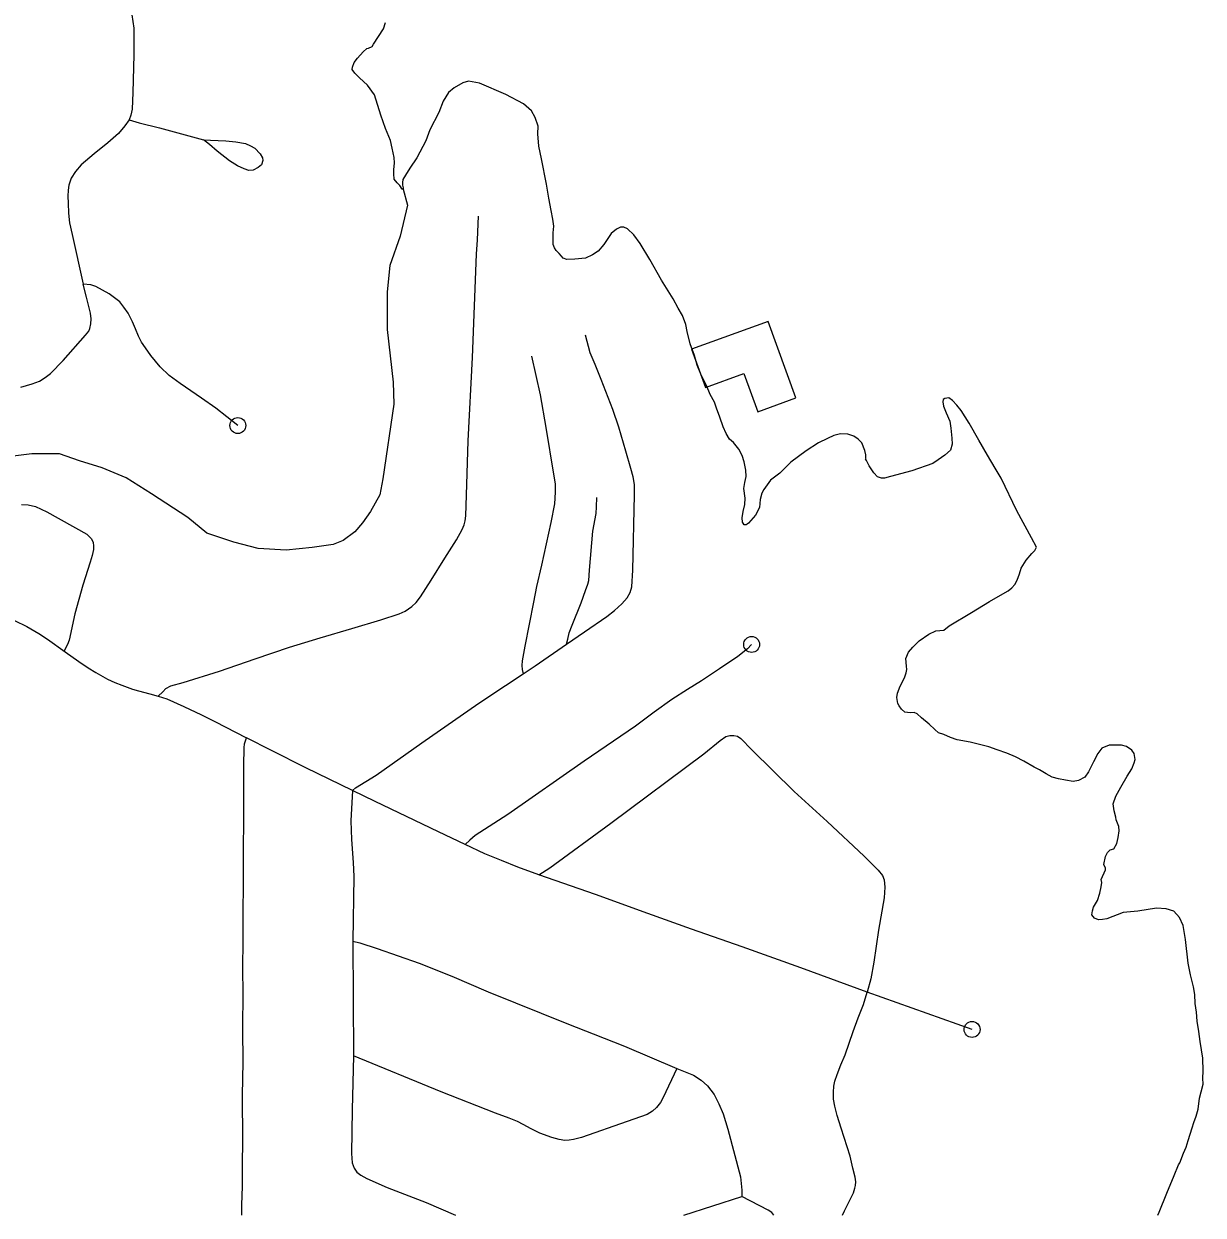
# Model space of a CAD drawing. Extents: x 653372 to 905732, y 627442 to 787275.
# Drawn here: x 716772 to 720471, y 728634 to 732369 of the extents above; entities that cross this region are included whole.
import ezdxf

# ---------------------------------------------------------------- set-up
doc = ezdxf.new("R2010")
doc.units = 0
for name, color, linetype in [('31', 7, 'Continuous'), ('32', 7, 'Continuous'), ('35', 7, 'Continuous'), ('57', 7, 'Continuous'), ('9', 7, 'Continuous')]:
    doc.layers.add(name, color=color, linetype=linetype)

msp = doc.modelspace()

# ---------------------------------------------------------------- linework, layer by layer
at = {"layer": '31'}
for points in [[(717108.1, 732418.6), (717116.8, 732355.9), (717117.3, 732272.3), (717113.7, 732153.4), (717111.4, 732101.9), (717107.8, 732083.1), (717102.1, 732068.3), (717088.7, 732049.1), (717069.2, 732025.6), (717035.2, 731995.7), (716992.8, 731961.6), (716951.8, 731926.7), (716933.9, 731906.1), (716920.5, 731885.5), (716913, 731863.1), (716911.1, 731848.1), (716910.5, 731829.3), (716910.6, 731806.8), (716911.9, 731775.1), (716915.5, 731744.9), (716923.4, 731708.5), (716958, 731552.6)], [(717102.1, 732068.3), (717134.2, 732058.7), (717197, 732043.2), (717335.1, 732005.2)], [(717335.1, 732005.2), (717357.7, 732004.5), (717405.8, 732002.7), (717436.9, 731999.5), (717467.2, 731993.7), (717482.8, 731986.8), (717496.2, 731979.3), (717513.7, 731961.4), (717520.9, 731949.2), (717521.4, 731940.9), (717517.2, 731926.7), (717507.2, 731918.7), (717491.1, 731910.2), (717477.5, 731909.8), (717462.6, 731914), (717441.8, 731923.7), (717417.4, 731939.5), (717378.5, 731970), (717354.2, 731991.1), (717335.1, 732005.2)], [(717193, 730261.1), (717207.9, 730274.9), (717217.9, 730285), (717232.8, 730293.1), (717271.5, 730303.5), (717385.8, 730339), (717497.2, 730377.7), (717605.1, 730414.1), (717700.9, 730443.5), (717800.5, 730473.4), (717891.4, 730499.9), (717949.2, 730519.5), (717967.7, 730527.4), (717978.3, 730534.4), (717988.9, 730542.6), (718002.6, 730554.4), (718016.6, 730572.3), (718049.2, 730624.9), (718092.7, 730693.6), (718128.5, 730751), (718147.1, 730783.4), (718153, 730797.8), (718156.5, 730811.1), (718158.1, 730826.3), (718160.1, 730890.8), (718165.2, 731062), (718179.2, 731323.3), (718191.9, 731646.5), (718194.5, 731692.1), (718197.9, 731766.3)], [(716762.3, 731230.1), (716798, 731240.4), (716821, 731249), (716839.4, 731259.8), (716855.9, 731272.7), (716895.9, 731313.7), (716965.8, 731393.2), (716976.2, 731405.6), (716979.1, 731414.2), (716982.2, 731428.1), (716982.7, 731444.1), (716981.2, 731461.6), (716968.7, 731512.1), (716958, 731552.6)], [(717443.2, 731109.5), (717374.7, 731163.8), (717329.3, 731195), (717262.8, 731241), (717227.8, 731266.7), (717199.5, 731293.6), (717170.7, 731328.8), (717153.6, 731353.2), (717141.4, 731371.5), (717131.5, 731389.7), (717121.8, 731412.4), (717112.7, 731435.1), (717099.5, 731461.5), (717085.9, 731480.6), (717073, 731497.4), (717039.4, 731522.3), (716997.6, 731545.2), (716982.1, 731550.9), (716958, 731552.6)], [(717802.7, 729965.1), (717812.5, 729974), (717877.5, 730013), (718020.4, 730114.1), (718199.2, 730238.6), (718283.2, 730294.7), (718338.4, 730331.5), (718375.4, 730355.8), (718473.6, 730423.9), (718530.3, 730463), (718600.5, 730510.4), (718624.8, 730529.7), (718647.7, 730550.6), (718664, 730569.5), (718673.8, 730586.4), (718678.7, 730603.5), (718682.4, 730655.7), (718687.3, 730892.5), (718686.9, 730924.8), (718683.3, 730948.6), (718676.2, 730974.6), (718660.6, 731029.6), (718638.5, 731104.2), (718619.3, 731160), (718582.7, 731254.4), (718564, 731300.9), (718548.6, 731337.9), (718533.1, 731392.9)], [(718364.7, 731327), (718391.2, 731205.6), (718408.9, 731103.2), (718433.2, 730957.4), (718438, 730926.4), (718438.7, 730900.6), (718436.1, 730864), (718425.1, 730805.5), (718395.2, 730672.2), (718380.3, 730604.6), (718370.2, 730556.1), (718343.1, 730417.5), (718334.6, 730371.8), (718333.4, 730356.8), (718335.2, 730344.5), (718338.4, 730331.5)], [(718473.6, 730423.9), (718477.9, 730440), (718482.8, 730459.2), (718492.2, 730484), (718520.1, 730553.5), (718534.1, 730591.8), (718541.2, 730611.7), (718543.7, 730623.8), (718546.1, 730656.3), (718556.9, 730777.9), (718567.2, 730833.6), (718568.6, 730854.3), (718569.5, 730884.4)], [(716742.6, 730498.2), (716781.1, 730479.2), (716818.6, 730457.2), (716846.6, 730439.9), (716901.6, 730400.4), (716944.8, 730369.4), (716974.3, 730350.3), (716998, 730334.9), (717034.3, 730314.3), (717057.4, 730304.2), (717079.6, 730295.1), (717112.8, 730283), (717131.3, 730277.4), (717167.7, 730268.2), (717193, 730261.1), (717220.3, 730252.2), (717273.9, 730228.9), (717329.1, 730202.2), (717371.3, 730181), (717470.5, 730129.8)], [(719054.7, 730423.1), (719041.5, 730409.5), (719010.9, 730385.4), (718954.3, 730346.9), (718897.2, 730309), (718853.7, 730281.7), (718804.1, 730250.9), (718748.7, 730210.6), (718690.1, 730166.6), (718529.1, 730057), (718290.3, 729889.9), (718187.8, 729823.6), (718171, 729809.4), (718155.8, 729795.9)], [(717455.7, 728633.5), (717455.9, 728664.4), (717457.4, 728724), (717458.3, 728791.8), (717459.2, 728867.6), (717457.8, 729008.5), (717459.6, 729114.7), (717459.1, 729215.6), (717459.6, 729334.4), (717458.7, 729400), (717459.7, 729501.9), (717460.5, 729751.2), (717461.8, 729901.5), (717461.9, 730043.4), (717462.9, 730098.8), (717464.3, 730111.3), (717470.5, 730129.8)], [(719745.9, 729215.9), (719417.2, 729333.3), (719208.7, 729409.5), (719024.5, 729474.5), (718866, 729530.3), (718728.9, 729579), (718565.3, 729639.5), (718386.9, 729701.1), (718321, 729724.4), (718269.9, 729745.3), (718218.2, 729766.9), (718155.8, 729795.9), (718072.3, 729835.3), (717972.3, 729883.5), (717873.9, 729931.1), (717802.7, 729965.1), (717656, 730036.5), (717548.5, 730090.8), (717470.5, 730129.8)], [(718386.9, 729701.1), (718421.7, 729722.9), (718612.6, 729862.7), (718904.4, 730079.8), (718955.7, 730122.3), (718974.2, 730134.3), (718986.2, 730137.5), (718998.8, 730137.8), (719010.6, 730135.3), (719020.9, 730128.7), (719054.8, 730092.8), (719187.9, 729962.2), (719291.3, 729867.5), (719408, 729759), (719451.4, 729715.8), (719465.2, 729698.4), (719470.8, 729685.1), (719472.9, 729662), (719470.1, 729628.3), (719452.4, 729527.1), (719437.8, 729427.2), (719428.6, 729375), (719417.2, 729333.3)], [(717802.7, 729965.1), (717797.6, 729870.5), (717799.2, 729811.5), (717804.7, 729739.6), (717806.7, 729695.5), (717803.9, 729492.6), (717806.4, 729132.9), (717801.3, 728964), (717799.4, 728827.3), (717802.3, 728797.4), (717808.4, 728780.7), (717816.9, 728768.3), (717829.2, 728758.6), (717848.2, 728748.1), (717911.9, 728720.8), (718033.8, 728673.1), (718125.9, 728633.5)], [(717803.9, 729492.6), (717825.9, 729487), (717880.4, 729469.4), (718012.2, 729423.3), (718114.8, 729383), (718228.8, 729334.3), (718480.1, 729232.7), (718558, 729202.2), (718655.8, 729163.3), (718820, 729093.6), (718872.1, 729072.1), (718896.7, 729057.3), (718915.7, 729039.1), (718936.9, 729012.1), (718951.9, 728982.4), (718965, 728950.8), (718980, 728903.3), (719019.9, 728753.3), (719024.2, 728711.7), (719023.8, 728692.2)], [(719339.3, 728633.5), (719345.8, 728646.6), (719367.9, 728690.5), (719373.8, 728703.8), (719378.5, 728717.7), (719380.6, 728726.8), (719381.6, 728737.8), (719379, 728752.5), (719372.5, 728781.4), (719363.8, 728818.3), (719335.3, 728906.2), (719322.4, 728945.7), (719315.4, 728975.2), (719311.8, 728997.3), (719311.2, 729018.7), (719312.4, 729037.6), (719315.9, 729054), (719322.7, 729074.6), (719334.6, 729104.8), (719347.7, 729136.8), (719373.1, 729209.3), (719389.1, 729252.2), (719405.6, 729294.5), (719417.2, 729333.3)], [(718820, 729093.6), (718777.6, 729002.9), (718768.3, 728986.6), (718755.8, 728971.5), (718743.3, 728959.8), (718726.5, 728949.3), (718664.6, 728927.4), (718521.5, 728877.2), (718496, 728870.8), (718482.2, 728868.4), (718468.5, 728867.7), (718451, 728870.5), (718427.5, 728876.7), (718390.4, 728891), (718362.7, 728904), (718337.8, 728917.4), (718319.9, 728927.3), (718294.1, 728937.5), (718251, 728953.1), (718080.6, 729020.5), (717806.4, 729132.9)], [(718841.5, 728633.5), (719023.8, 728692.2)], [(719124.2, 728633.5), (719117.6, 728641.4), (719106.3, 728649.5), (719023.8, 728692.2)]]:
    msp.add_lwpolyline(points, dxfattribs=at)
for centre in [(717443.2, 731109.5), (719054.7, 730423.1), (719745.9, 729215.9)]:
    msp.add_circle(centre, 25, dxfattribs=at)
at = {"layer": '32'}
msp.add_lwpolyline([(716764.8, 730862.4), (716786.1, 730860.9), (716808.2, 730855.7), (716843.7, 730838.7), (716969.8, 730769.4), (716983.9, 730754.4), (716989.5, 730743.3), (716991, 730732.8), (716990.2, 730720.5), (716986.5, 730702.4), (716979.9, 730681.1), (716957.3, 730608.7), (716931.8, 730518.7), (716914.4, 730436.9), (716909, 730422.5), (716897.8, 730401.5)], dxfattribs=at)
at = {"layer": '35'}
msp.add_lwpolyline([(717961.8, 731850.9), (717975, 731801), (717952.3, 731703), (717919.9, 731611.2), (717911.5, 731528.6), (717911.9, 731410.2), (717930.7, 731245.8), (717932.5, 731176.7), (717897.9, 730942.9), (717888.5, 730891.9), (717859.3, 730839.5), (717834.6, 730804.7), (717810, 730775.9), (717773.7, 730749.3), (717741.8, 730736.5), (717676.4, 730726.6), (717595.3, 730719.2), (717506.7, 730723.8), (717430.3, 730743.8), (717346.4, 730772), (717286.7, 730821.2), (717172.5, 730895.6), (717093.1, 730945.4), (717017.2, 730977.3), (716946.8, 730999.1), (716884.3, 731020.7), (716797.6, 731021.3), (716738.1, 731013.3)], dxfattribs=at)
at = {"layer": '57'}
msp.add_lwpolyline([(718866.5, 731348.7), (718910.3, 731228.9), (719030.1, 731272.7), (719073.9, 731153), (719193.6, 731196.8), (719106, 731436.3)], close=True, dxfattribs=at)
at = {"layer": '9'}
for points in [[(717933.8, 731882.1), (717932.5, 731899), (717932.9, 731911.7), (717934.9, 731933.5), (717934, 731950.5), (717927.1, 731978.9), (717921.5, 732003.7), (717906.4, 732040.8), (717891.5, 732082.8), (717871.5, 732146.2), (717849.9, 732176.4), (717837.6, 732188.1), (717825.2, 732199.7), (717810.2, 732215), (717802.1, 732225.8), (717803, 732233.5), (717807.7, 732248.2), (717818.7, 732262), (717836.2, 732281.9), (717847.7, 732291.4), (717853.4, 732292.6), (717864.1, 732298), (717868.6, 732304.9), (717884.8, 732329.9), (717899.6, 732353.4), (717905.9, 732373.7)], [(718653.7, 731731.5), (718643.1, 731731.1), (718630.3, 731725.8), (718614.3, 731711.5), (718591.5, 731677.7), (718573.2, 731656.4), (718556, 731644.9), (718533.1, 731634.3), (718499.9, 731631.1), (718475.2, 731629.7), (718464, 731634.3), (718458.6, 731640.8), (718451.1, 731648.7), (718441.5, 731658.2), (718436.1, 731666.8), (718432.2, 731676.8), (718432.6, 731690.2), (718431.9, 731713.5), (718433.9, 731734.6), (718431.1, 731756.5), (718426.2, 731784.1), (718418.9, 731822.4), (718411.1, 731866.3), (718395.2, 731945.8), (718387.2, 731985.5), (718384.1, 732024.4), (718385.6, 732048.3), (718375.8, 732075.4), (718364.4, 732096.1), (718339, 732118), (718284.2, 732147.2), (718200.7, 732182.8), (718167.1, 732189.5), (718148.6, 732183.7), (718122.1, 732168.3), (718104, 732154), (718087.7, 732127), (718074, 732090.8), (718045.6, 732036.6), (718032.5, 732001.8), (718004.9, 731949), (717982.8, 731916.6), (717968.7, 731895.1), (717961.2, 731880.6), (717959.6, 731871.4), (717959.3, 731863.7), (717961.9, 731855.2), (717961.8, 731850.9), (717958.9, 731851), (717950.8, 731861.8), (717942.6, 731870.5), (717933.8, 731882.1)], [(719177.3, 730994.6), (719143.6, 730960.4), (719114, 730938), (719093.4, 730909), (719086.7, 730897.3), (719081.2, 730877.7), (719079.1, 730852.4), (719066.4, 730828.8), (719044.5, 730803.4), (719040.8, 730799.9), (719037.3, 730798.6), (719034.4, 730798), (719030.2, 730798.2), (719030.3, 730800.3), (719025.5, 730806.7), (719025.2, 730820.2), (719028.6, 730839.8), (719032.8, 730862.2), (719034.1, 730881.9), (719030.1, 730912.3), (719032.8, 730931.3), (719037.6, 730950.2), (719036.1, 730970), (719031.2, 730996.2), (719024.8, 731016.1), (719014.1, 731035.5), (718998.1, 731056.1), (718985, 731067), (718975, 731084.2), (718965.7, 731105.7), (718954.7, 731136.3), (718944.2, 731164.1), (718938.5, 731182.6), (718924.4, 731207), (718912.6, 731235.6), (718897.2, 731264.9), (718884.2, 731299.1), (718875.9, 731329), (718861.5, 731366.1), (718852.1, 731404.4), (718848.5, 731426.4), (718838.1, 731454.9), (718824.7, 731477.9), (718808.7, 731507.2), (718772.4, 731565.1), (718734.9, 731630.4), (718705.4, 731680.6), (718684.7, 731708), (718664.8, 731726.2), (718653.7, 731731.5)], [(719744.1, 730523.1), (719800.8, 730558), (719842.4, 730581.4), (719859.6, 730590.8), (719870.4, 730600.3), (719879.9, 730611.3), (719887.4, 730625.2), (719895, 730644.7), (719900.5, 730662.2), (719916, 730687.1), (719933.6, 730708.4), (719943, 730717.3), (719947.6, 730727.7), (719932.9, 730757.1), (719886.2, 730842.4), (719837.1, 730944.6), (719818.3, 730976.2), (719794.2, 731017), (719767.4, 731063.6), (719737.3, 731116.7), (719711.7, 731156.9), (719698.1, 731173.5), (719684.4, 731188.1), (719672.7, 731196.2), (719660.7, 731194.4), (719655.7, 731191.7), (719654, 731184), (719656.4, 731169.9), (719665, 731149.9), (719676.2, 731123.5), (719679, 731101.5), (719683, 731070.4), (719683.2, 731051.3), (719678.4, 731032.5), (719660.3, 731016.8), (719640.1, 731001.9), (719622.8, 730990.4), (719557, 730967.7), (719490.2, 730949.3), (719471, 730944.9), (719461.8, 730944.5), (719449.3, 730949.1), (719449.3, 730949.1), (719438.4, 730961.4), (719423.6, 730983.7), (719414.9, 730999.5), (719412.2, 731005.2), (719412.3, 731005.9), (719412.6, 731017.2), (719409.8, 731031.4), (719400.3, 731054.9), (719388.7, 731067.2)], [(719388.7, 731067.2), (719375.6, 731076.1), (719356.1, 731082.3), (719333.5, 731083.7), (719312.2, 731078), (719292.3, 731069.4), (719264.3, 731055.5), (719225.5, 731030.5), (719177.3, 730994.6)], [(720153.1, 730097.4), (720140.7, 730081.6), (720126.5, 730055.2), (720110.8, 730024), (720099.7, 730007.4), (720080.3, 729996.7), (720063.3, 729993.7), (720038.8, 729997.2), (720017.1, 730002.1), (719997.5, 730006.9), (719978.8, 730017.4), (719958, 730030), (719940.7, 730038.3), (719908.8, 730056.8), (719882.4, 730070.3), (719855.3, 730082.4), (719824.6, 730092.5), (719798.1, 730102.5), (719739.7, 730116.9), (719699.7, 730124.4), (719678.1, 730131.4), (719657.2, 730141.2), (719641.2, 730145.9), (719628.8, 730156.9), (719611, 730172.9), (719587.6, 730193.4), (719573.9, 730205.1), (719564.9, 730209.6), (719554.3, 730209.2), (719543, 730209.5), (719535.3, 730211.1), (719524.3, 730220.6), (719516.9, 730230.7), (719512.9, 730237.9), (719509.9, 730257), (719511.7, 730270.4), (719520.8, 730292.6), (719534.3, 730318.3), (719539.7, 730333.7), (719541.4, 730344.9), (719540.3, 730355.5), (719538.2, 730379.1), (719546.6, 730398.6), (719559.8, 730415.1), (719580.1, 730434.2), (719610.3, 730455.2), (719632.4, 730465.8), (719657.2, 730467.9), (719674.5, 730481.5), (719744.1, 730523.1)], [(720444.9, 729325), (720440, 729349.2), (720431.3, 729386.8), (720423.9, 729423.7), (720415.6, 729498.1), (720407.7, 729541.4), (720396.5, 729567.1), (720378.8, 729586.6), (720354.3, 729593.7), (720324.8, 729596), (720265.4, 729587.2), (720219.4, 729582.3), (720168.8, 729562.6), (720155.3, 729560.2), (720142.6, 729559.9), (720130.1, 729564.5), (720121.2, 729575.3), (720123.7, 729587.3), (720126.9, 729599.1), (720139.5, 729620.6), (720147.2, 729642.9), (720151.3, 729662.6), (720152.5, 729676.6), (720151.4, 729686.5), (720164.2, 729716.4), (720164.4, 729722.1), (720159.1, 729732.8), (720164.1, 729758), (720170.8, 729770.5), (720179.5, 729778.7), (720190.9, 729782.6), (720200.5, 729798.5), (720204.6, 729818.2), (720207.4, 729838.5), (720206.4, 729852.6), (720197.8, 729873.3), (720197.4, 729881.1), (720191.7, 729901.7), (720188.1, 729923.7), (720197.3, 729947.4), (720212.2, 729975.8), (720232.9, 730009.7), (720247, 730033.3), (720254.7, 730052.1), (720257.8, 730062.6), (720254.8, 730081), (720247.4, 730091.1), (720230.1, 730103.6), (720214.7, 730106.9), (720193.6, 730106.8), (720176, 730107.3), (720153.1, 730097.4)], [(720328.3, 728633.5), (720332.8, 728642.5), (720356.5, 728702.4), (720380, 728757.4), (720393, 728791.6), (720398.1, 728797.7), (720408.9, 728827.7), (720417.2, 728847.2), (720423.5, 728867.9), (720436.6, 728907), (720441.3, 728923.8), (720449, 728944), (720454.6, 728965.7), (720459.8, 729000.1), (720464.7, 729020.4), (720470.3, 729044.2), (720469.5, 729063.2), (720470.8, 729084.6), (720469.3, 729126.2), (720461.6, 729177.9), (720456.9, 729209.1), (720452.3, 729241.6), (720450.3, 729269.9), (720446.2, 729297.5), (720444.9, 729325)]]:
    msp.add_lwpolyline(points, dxfattribs=at)

doc.saveas('drawing.dxf')
